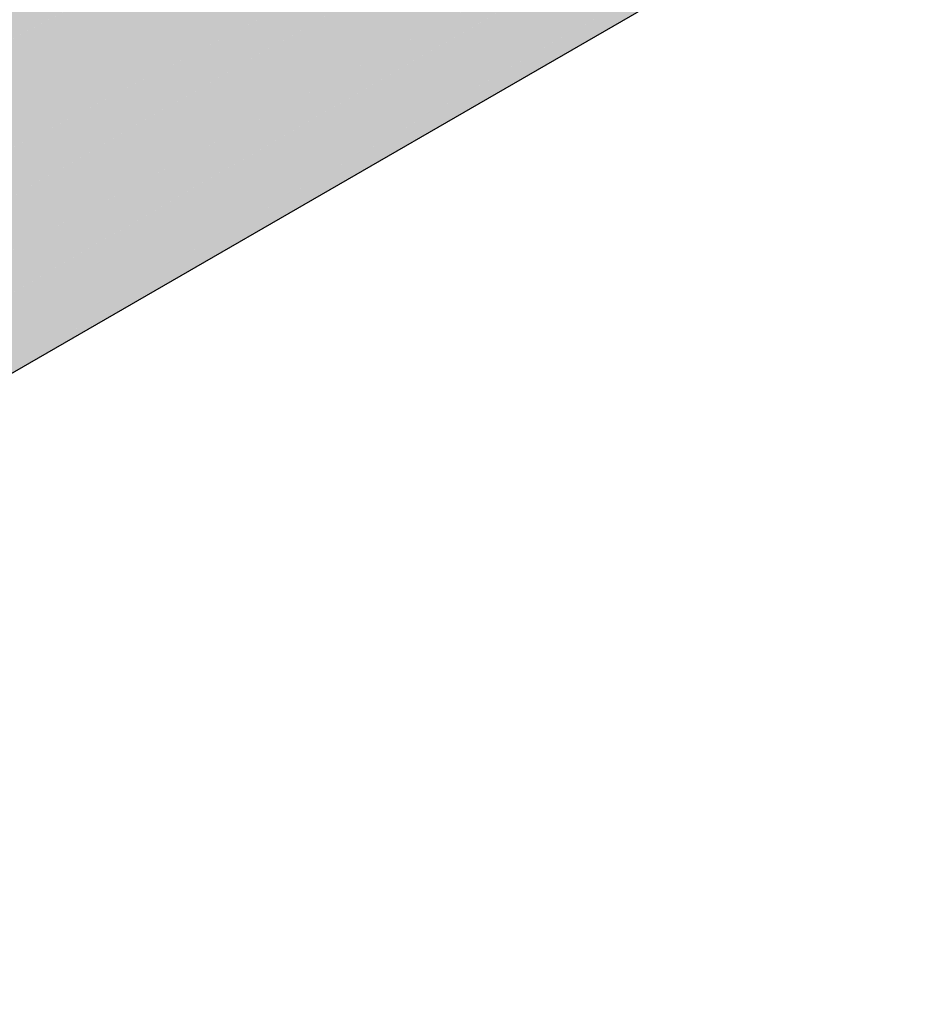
# Model space of a CAD drawing. Header units: millimetres. Extents: x 2 to 902, y -447 to 199.
# Tile 1048 of 1056: x 147.718 to 147.946, y 36.071 to 36.324. Entities that reach past the tile are written whole.
import ezdxf

# ---------------------------------------------------------------- set-up
doc = ezdxf.new("R2010")
doc.units = ezdxf.units.MM
doc.header["$MEASUREMENT"] = 0
doc.layers.add('AF-Condutos', color=4, linetype='Continuous', lineweight=25)

msp = doc.modelspace()

# ---------------------------------------------------------------- hatches: boundary and pattern name
at = {"layer": 'AF-Condutos', "linetype": 'Continuous'}
for points in [[(147.41217, 36.16019), (147.93147, 36.43225), (147.91587, 36.45164), (147.41178, 36.16061)], [(147.413, 36.16062), (147.41217, 36.16019), (147.4162, 36.15594), (147.42658, 36.14075), (147.42917, 36.14224), (147.93147, 36.43225)], [(147.42688, 36.14031), (147.94205, 36.40932), (147.93147, 36.43225), (147.42658, 36.14075)], [(147.44081, 36.11993), (147.94205, 36.40932), (147.4307, 36.1423), (147.42724, 36.14049), (147.42688, 36.14031), (147.4284, 36.13809), (147.42971, 36.13535), (147.43671, 36.12077), (147.42981, 36.13603), (147.43671, 36.12077), (147.43775, 36.11861), (147.4347, 36.12887), (147.43775, 36.11861), (147.43786, 36.11822), (147.43792, 36.11826)], [(147.438, 36.11775), (147.9458, 36.38682), (147.94205, 36.40932), (147.43786, 36.11822)], [(147.44412, 36.09717), (147.9458, 36.38682), (147.44142, 36.11956), (147.438, 36.11775), (147.43922, 36.11366), (147.44364, 36.09881), (147.44383, 36.097)], [(147.90514, 36.34849), (147.44544, 36.08197), (147.44544, 36.08192), (147.90629, 36.348), (147.94205, 36.36864), (147.9458, 36.38682), (147.89033, 36.35479), (147.44383, 36.097), (147.44387, 36.0966), (147.44544, 36.08197)], [(147.93147, 36.35793), (147.94205, 36.36864), (147.92094, 36.35646), (147.9155, 36.35331), (147.91761, 36.3531), (147.92007, 36.35286), (147.92458, 36.35609), (147.92007, 36.35286), (147.91761, 36.3531), (147.9155, 36.35331), (147.90629, 36.348), (147.90078, 36.34482), (147.88842, 36.33768), (147.42631, 36.07088), (147.90468, 36.34271), (147.90726, 36.34417), (147.9107, 36.34613), (147.92218, 36.35265), (147.9107, 36.34613), (147.90731, 36.34417), (147.9049, 36.34277), (147.4453, 36.07724), (147.9056, 36.34299), (147.90759, 36.34414), (147.91089, 36.34605), (147.92227, 36.35264), (147.9277, 36.35579), (147.9223, 36.35264), (147.92775, 36.35578)], [(147.9107, 36.34613), (147.90468, 36.34271), (147.4453, 36.07725), (147.9049, 36.34277)], [(147.4459, 36.0776), (147.90468, 36.34271), (147.44588, 36.082), (147.44547, 36.08169), (147.44564, 36.08005), (147.4453, 36.07725)]]:
    msp.add_hatch(color=151, dxfattribs=at).paths.add_polyline_path(points)

# ---------------------------------------------------------------- linework, layer by layer
at = {"layer": 'AF-Condutos'}
msp.add_line((147.4453, 36.07724), (147.9056, 36.34299), dxfattribs=at)

doc.saveas('drawing.dxf')
